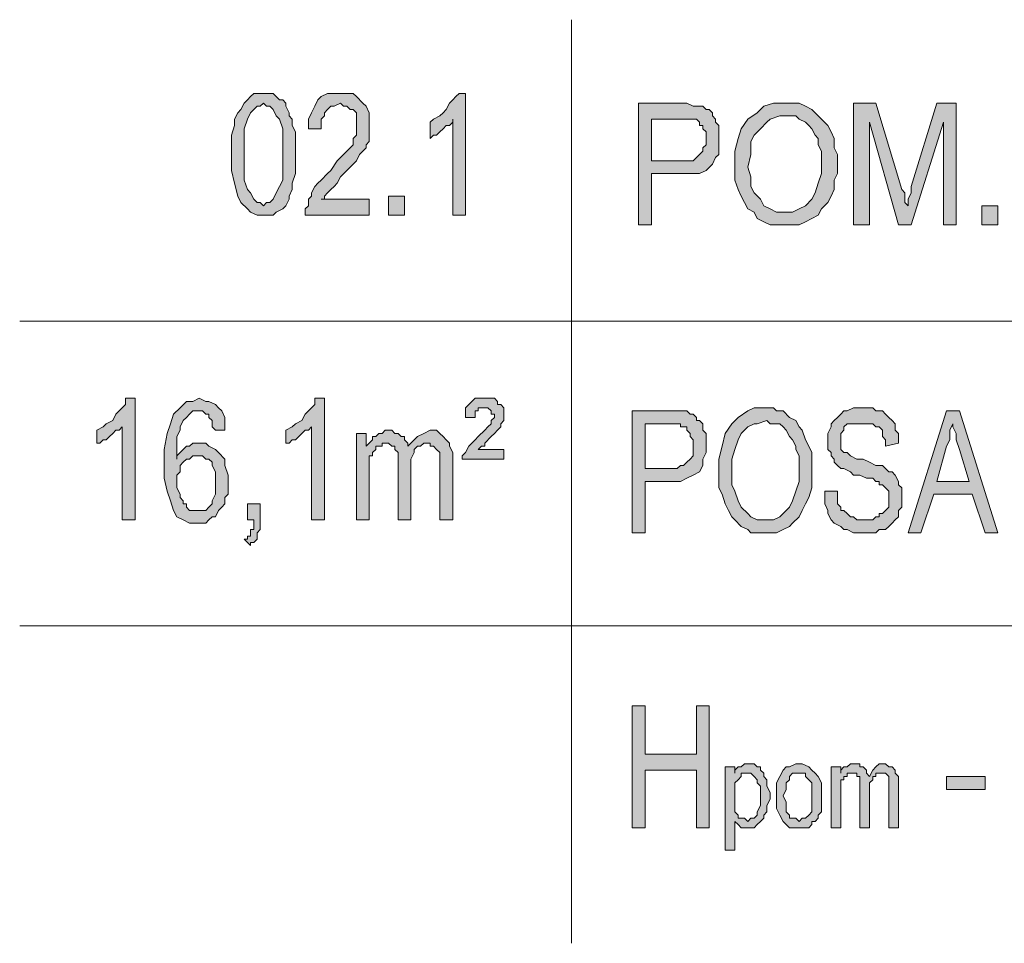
# Model space of a CAD drawing. Header units: millimetres. Extents: x 402 to 79005, y -7782 to 89952.
# Tile 420 of 423: x 25972 to 26161, y 46018 to 46196. Entities that reach past the tile are written whole.
import ezdxf

# ---------------------------------------------------------------- set-up
doc = ezdxf.new("R2010")
doc.units = ezdxf.units.MM
doc.header["$LTSCALE"] = 10
doc.layers.add('0_PIWNICA', color=253, linetype='Continuous', lineweight=0)

msp = doc.modelspace()

# ---------------------------------------------------------------- hatches: boundary and pattern name
at = {"layer": '0_PIWNICA'}
h = msp.add_hatch(color=253, dxfattribs=at)
h.paths.add_polyline_path([(26012.48, 46171.62), (26012.48, 46173.48), (26013.1, 46175.33), (26013.1, 46176.56), (26013.72, 46177.79), (26014.33, 46178.41), (26014.95, 46179.65), (26015.57, 46180.26), (26016.18, 46180.88), (26016.8, 46181.5), (26020.5, 46181.5), (26021.12, 46180.88), (26021.74, 46180.26), (26022.36, 46180.26), (26022.97, 46179.65), (26022.97, 46179.03), (26023.59, 46177.79), (26023.59, 46177.18), (26024.21, 46176.56), (26024.21, 46175.33), (26024.82, 46174.09), (26024.82, 46166.07), (26024.21, 46164.22), (26024.21, 46162.99), (26023.59, 46161.75), (26023.59, 46161.13), (26022.97, 46159.9), (26022.36, 46159.28), (26021.12, 46158.67), (26020.5, 46158.05), (26017.42, 46158.05), (26016.18, 46158.67), (26015.57, 46159.28), (26014.33, 46160.52), (26013.72, 46161.75), (26013.1, 46164.22), (26012.48, 46166.69), (26012.48, 46169.77)])
h.paths.add_polyline_path([(26014.95, 46167.31), (26014.95, 46164.84), (26015.57, 46162.99), (26016.18, 46162.37), (26016.8, 46161.13), (26017.42, 46160.52), (26018.04, 46160.52), (26018.65, 46159.9), (26019.27, 46160.52), (26019.89, 46160.52), (26020.5, 46161.13), (26021.12, 46162.37), (26021.74, 46163.6), (26022.36, 46164.84), (26022.36, 46174.71), (26021.74, 46176.56), (26021.12, 46177.18), (26020.5, 46178.41), (26019.89, 46179.03), (26019.27, 46179.03), (26018.65, 46179.65), (26018.04, 46179.03), (26017.42, 46179.03), (26016.8, 46178.41), (26016.18, 46177.79), (26015.57, 46176.56), (26014.95, 46174.71), (26014.95, 46169.77)])
for points in [[(26039.01, 46158.05), (26026.67, 46158.05), (26026.67, 46159.28), (26027.29, 46159.9), (26027.29, 46161.13), (26027.91, 46161.75), (26027.91, 46162.37), (26028.53, 46163.6), (26029.14, 46164.22), (26029.76, 46164.84), (26030.99, 46166.07), (26031.61, 46166.69), (26032.84, 46168.54), (26034.08, 46169.77), (26035.31, 46171.01), (26035.93, 46171.62), (26035.93, 46172.86), (26036.55, 46173.48), (26036.55, 46177.79), (26035.93, 46178.41), (26035.31, 46178.41), (26034.7, 46179.03), (26034.08, 46179.03), (26033.46, 46179.65), (26032.23, 46179.03), (26031.61, 46179.03), (26030.99, 46178.41), (26030.38, 46177.79), (26030.38, 46177.18), (26029.76, 46176.56), (26029.76, 46174.71), (26027.29, 46174.71), (26027.29, 46176.56), (26027.91, 46177.79), (26028.53, 46179.03), (26029.14, 46180.26), (26029.76, 46180.88), (26030.99, 46181.5), (26035.93, 46181.5), (26036.55, 46180.88), (26037.78, 46179.65), (26038.4, 46179.03), (26039.01, 46177.79), (26039.01, 46172.24), (26038.4, 46171.62), (26038.4, 46171.01), (26037.78, 46170.39), (26037.16, 46169.77), (26036.55, 46168.54), (26035.93, 46167.92), (26034.7, 46166.69), (26033.46, 46165.45), (26032.84, 46164.22), (26032.23, 46163.6), (26031.61, 46162.99), (26030.99, 46162.37), (26030.38, 46161.75), (26030.38, 46161.13), (26029.76, 46161.13), (26039.01, 46161.13)], [(26055.06, 46158.05), (26055.06, 46176.56), (26055.06, 46175.94), (26054.44, 46175.33), (26053.82, 46175.33), (26053.21, 46174.71), (26052.59, 46174.09), (26051.97, 46173.48), (26051.36, 46173.48), (26050.74, 46172.86), (26050.74, 46175.94), (26051.36, 46176.56), (26052.59, 46177.18), (26053.21, 46177.79), (26053.82, 46178.41), (26054.44, 46179.65), (26055.06, 46180.26), (26055.67, 46180.88), (26056.29, 46181.5), (26057.53, 46181.5), (26057.53, 46158.05)], [(26132.18, 46179.65), (26136.5, 46179.65), (26141.44, 46162.99), (26142.06, 46162.37), (26142.06, 46160.52), (26142.67, 46159.9), (26142.67, 46161.13), (26143.29, 46162.37), (26143.29, 46163.6), (26148.23, 46179.65), (26151.93, 46179.65), (26151.93, 46156.2), (26149.46, 46156.2), (26149.46, 46175.94), (26143.29, 46156.2), (26140.82, 46156.2), (26135.27, 46175.94), (26135.27, 46156.2), (26132.18, 46156.2)], [(26045.8, 46158.05), (26045.8, 46161.75), (26042.72, 46161.75), (26042.72, 46158.05)], [(26159.95, 46156.2), (26159.95, 46159.9), (26156.87, 46159.9), (26156.87, 46156.2)], [(25991.5, 46099.43), (25991.5, 46117.33), (25990.89, 46116.71), (25990.27, 46116.71), (25989.65, 46116.09), (25989.04, 46115.48), (25988.42, 46114.86), (25987.8, 46114.86), (25987.18, 46114.24), (25986.57, 46114.24), (25986.57, 46116.71), (25987.8, 46117.33), (25988.42, 46117.94), (25989.65, 46118.56), (25990.27, 46119.79), (25990.89, 46120.41), (25991.5, 46121.03), (25992.12, 46121.65), (25992.12, 46122.88), (25993.97, 46122.88), (25993.97, 46099.43)], [(26027.91, 46099.43), (26027.91, 46117.33), (26027.29, 46116.71), (26026.67, 46116.71), (26026.06, 46116.09), (26025.44, 46115.48), (26024.82, 46114.86), (26024.21, 46114.86), (26023.59, 46114.24), (26022.97, 46114.24), (26022.97, 46116.71), (26024.21, 46117.33), (26024.82, 46117.94), (26026.06, 46118.56), (26026.67, 46119.79), (26027.29, 46120.41), (26027.91, 46121.03), (26028.53, 46121.65), (26028.53, 46122.88), (26030.38, 46122.88), (26030.38, 46099.43)], [(26056.91, 46111.16), (26056.91, 46111.77), (26057.53, 46112.39), (26058.14, 46113.62), (26058.76, 46114.24), (26059.38, 46114.86), (26059.99, 46115.48), (26061.23, 46116.71), (26061.84, 46117.33), (26062.46, 46117.94), (26062.46, 46118.56), (26063.08, 46119.18), (26063.08, 46119.79), (26062.46, 46119.79), (26062.46, 46120.41), (26061.84, 46121.03), (26059.99, 46121.03), (26059.99, 46120.41), (26059.38, 46120.41), (26059.38, 46119.79), (26059.38, 46119.18), (26057.53, 46119.18), (26057.53, 46121.03), (26058.14, 46121.65), (26058.76, 46122.26), (26059.38, 46122.88), (26063.08, 46122.88), (26063.7, 46122.26), (26063.7, 46121.65), (26064.31, 46121.65), (26064.93, 46121.03), (26064.93, 46118.56), (26064.31, 46117.94), (26064.31, 46117.33), (26063.7, 46116.71), (26063.08, 46116.09), (26062.46, 46115.48), (26061.23, 46114.24), (26061.23, 46113.62), (26060.61, 46113.62), (26059.99, 46113.01), (26064.93, 46113.01), (26064.93, 46111.16)], [(26129.1, 46104.99), (26129.1, 46102.52), (26129.72, 46101.9), (26129.72, 46101.28), (26130.33, 46101.28), (26130.95, 46100.67), (26131.57, 46100.05), (26132.18, 46100.05), (26132.8, 46099.43), (26135.89, 46099.43), (26136.5, 46100.05), (26137.12, 46100.05), (26137.12, 46100.67), (26137.74, 46100.67), (26138.36, 46101.28), (26138.97, 46101.9), (26138.97, 46103.75), (26138.97, 46104.99), (26138.36, 46105.6), (26137.74, 46106.22), (26137.12, 46106.22), (26137.12, 46106.84), (26136.5, 46106.84), (26135.89, 46107.45), (26134.65, 46107.45), (26133.42, 46108.07), (26132.18, 46108.07), (26131.57, 46108.69), (26130.33, 46109.31), (26129.72, 46109.31), (26129.1, 46109.92), (26128.48, 46110.54), (26128.48, 46111.16), (26127.87, 46111.77), (26127.87, 46112.39), (26127.25, 46113.01), (26127.25, 46116.09), (26127.87, 46117.33), (26127.87, 46117.94), (26128.48, 46118.56), (26129.1, 46119.18), (26129.72, 46119.79), (26130.33, 46120.41), (26130.95, 46120.41), (26132.18, 46121.03), (26135.89, 46121.03), (26136.5, 46120.41), (26137.74, 46120.41), (26138.36, 46119.79), (26138.97, 46119.18), (26139.59, 46118.56), (26140.21, 46117.94), (26140.21, 46116.71), (26140.82, 46116.09), (26140.82, 46114.24), (26138.36, 46113.62), (26138.36, 46114.86), (26137.74, 46115.48), (26137.74, 46116.71), (26137.12, 46117.33), (26136.5, 46117.33), (26135.89, 46117.94), (26130.95, 46117.94), (26130.33, 46117.33), (26130.33, 46116.71), (26129.72, 46116.09), (26129.72, 46113.01), (26130.33, 46112.39), (26130.95, 46112.39), (26131.57, 46111.77), (26132.8, 46111.16), (26134.04, 46111.16), (26135.27, 46110.54), (26136.5, 46109.92), (26137.74, 46109.92), (26138.36, 46109.31), (26138.97, 46108.69), (26139.59, 46108.69), (26140.21, 46108.07), (26140.82, 46106.84), (26140.82, 46106.22), (26141.44, 46105.6), (26141.44, 46101.9), (26140.82, 46101.28), (26140.82, 46100.05), (26140.21, 46099.43), (26139.59, 46098.82), (26138.97, 46098.2), (26138.36, 46097.58), (26137.12, 46097.58), (26136.5, 46096.96), (26132.18, 46096.96), (26130.95, 46097.58), (26130.33, 46097.58), (26129.72, 46098.2), (26128.48, 46098.82), (26127.87, 46099.43), (26127.25, 46100.67), (26127.25, 46101.28), (26126.63, 46102.52), (26126.63, 46104.99)], [(26036.55, 46116.09), (26038.4, 46116.09), (26038.4, 46113.62), (26039.01, 46114.24), (26039.63, 46114.86), (26039.63, 46115.48), (26040.25, 46115.48), (26040.87, 46116.09), (26041.48, 46116.09), (26042.1, 46116.71), (26043.33, 46116.71), (26043.95, 46116.09), (26044.57, 46116.09), (26045.18, 46115.48), (26045.8, 46115.48), (26045.8, 46114.86), (26046.42, 46114.24), (26046.42, 46113.62), (26047.65, 46114.86), (26048.27, 46115.48), (26049.5, 46116.09), (26050.74, 46116.71), (26051.97, 46116.71), (26052.59, 46116.09), (26053.21, 46115.48), (26053.82, 46114.86), (26054.44, 46114.24), (26054.44, 46113.62), (26055.06, 46112.39), (26055.06, 46099.43), (26052.59, 46099.43), (26052.59, 46112.39), (26051.97, 46113.01), (26051.36, 46113.62), (26050.74, 46113.62), (26050.74, 46114.24), (26049.5, 46114.24), (26048.89, 46113.62), (26048.27, 46113.62), (26047.65, 46113.01), (26047.65, 46112.39), (26047.04, 46111.16), (26047.04, 46099.43), (26044.57, 46099.43), (26044.57, 46112.39), (26043.95, 46113.01), (26043.95, 46113.62), (26043.33, 46113.62), (26042.72, 46114.24), (26041.48, 46114.24), (26041.48, 46113.62), (26040.25, 46113.62), (26040.25, 46113.01), (26039.63, 46112.39), (26039.63, 46111.77), (26039.01, 46111.77), (26039.01, 46099.43), (26036.55, 46099.43)], [(26015.57, 46102.52), (26018.04, 46102.52), (26018.04, 46097.58), (26017.42, 46096.96), (26017.42, 46095.73), (26016.8, 46095.11), (26016.18, 46095.11), (26016.18, 46094.5), (26014.95, 46095.73), (26015.57, 46095.73), (26015.57, 46096.35), (26016.18, 46096.35), (26016.18, 46097.58), (26016.8, 46097.58), (26016.8, 46099.43), (26015.57, 46099.43)], [(26089.61, 46063.65), (26092.08, 46063.65), (26092.08, 46054.39), (26101.95, 46054.39), (26101.95, 46063.65), (26104.42, 46063.65), (26104.42, 46040.2), (26101.95, 46040.2), (26101.95, 46051.31), (26092.08, 46051.31), (26092.08, 46040.2), (26089.61, 46040.2)], [(26127.87, 46051.92), (26129.72, 46051.92), (26129.72, 46050.69), (26129.72, 46051.31), (26130.33, 46051.92), (26130.95, 46051.92), (26131.57, 46052.54), (26133.42, 46052.54), (26133.42, 46051.92), (26134.04, 46051.92), (26134.65, 46051.31), (26134.65, 46050.69), (26135.27, 46050.07), (26135.89, 46051.31), (26136.5, 46051.92), (26137.12, 46052.54), (26138.36, 46052.54), (26138.97, 46051.92), (26139.59, 46051.92), (26140.21, 46051.31), (26140.21, 46050.69), (26140.82, 46050.07), (26140.82, 46040.2), (26138.97, 46040.2), (26138.97, 46049.45), (26138.97, 46050.07), (26138.36, 46050.69), (26136.5, 46050.69), (26136.5, 46050.07), (26135.89, 46050.07), (26135.89, 46049.45), (26135.27, 46048.84), (26135.27, 46040.2), (26133.42, 46040.2), (26133.42, 46049.45), (26133.42, 46050.07), (26132.8, 46050.07), (26132.8, 46050.69), (26130.95, 46050.69), (26130.95, 46050.07), (26130.33, 46050.07), (26130.33, 46049.45), (26129.72, 46049.45), (26129.72, 46040.2), (26127.87, 46040.2)], [(26157.48, 46047.6), (26157.48, 46050.07), (26150.08, 46050.07), (26150.08, 46047.6)]]:
    msp.add_hatch(color=253, dxfattribs=at).paths.add_polyline_path(points)
h = msp.add_hatch(color=253, dxfattribs=at)
h.paths.add_polyline_path([(26090.84, 46179.65), (26100.1, 46179.65), (26101.33, 46179.03), (26103.18, 46179.03), (26103.8, 46178.41), (26104.42, 46178.41), (26105.04, 46177.79), (26105.04, 46177.18), (26105.65, 46176.56), (26105.65, 46175.94), (26106.27, 46175.33), (26106.27, 46169.77), (26105.65, 46169.16), (26105.04, 46167.92), (26103.8, 46166.69), (26102.57, 46166.07), (26093.31, 46166.07), (26093.31, 46156.2), (26090.84, 46156.2)])
h.paths.add_polyline_path([(26098.87, 46168.54), (26101.33, 46168.54), (26101.95, 46169.16), (26102.57, 46169.77), (26103.18, 46170.39), (26103.18, 46171.01), (26103.8, 46171.62), (26103.8, 46174.09), (26103.18, 46174.71), (26103.18, 46175.33), (26102.57, 46175.33), (26102.57, 46175.94), (26101.95, 46176.56), (26093.31, 46176.56), (26093.31, 46168.54)])
h = msp.add_hatch(color=253, dxfattribs=at)
h.paths.add_polyline_path([(26109.36, 46170.39), (26109.97, 46172.86), (26110.59, 46174.71), (26111.82, 46176.56), (26113.67, 46177.79), (26114.91, 46179.03), (26116.76, 46179.65), (26121.7, 46179.65), (26122.93, 46179.03), (26124.16, 46178.41), (26125.4, 46177.18), (26126.01, 46176.56), (26127.25, 46175.33), (26127.87, 46174.09), (26128.48, 46172.86), (26128.48, 46171.01), (26129.1, 46169.77), (26129.1, 46166.07), (26128.48, 46164.84), (26128.48, 46162.99), (26127.87, 46161.75), (26127.25, 46160.52), (26126.01, 46159.28), (26125.4, 46158.05), (26124.16, 46157.43), (26122.93, 46156.82), (26121.7, 46156.2), (26116.14, 46156.2), (26114.91, 46156.82), (26113.67, 46157.43), (26113.06, 46158.67), (26111.82, 46159.28), (26111.21, 46160.52), (26110.59, 46161.75), (26109.97, 46162.99), (26109.36, 46164.84), (26109.36, 46167.92)])
h.paths.add_polyline_path([(26112.44, 46165.45), (26112.44, 46163.6), (26113.06, 46162.37), (26114.29, 46161.13), (26114.91, 46159.9), (26116.14, 46159.28), (26117.38, 46158.67), (26120.46, 46158.67), (26121.7, 46159.28), (26122.93, 46159.9), (26124.16, 46161.13), (26124.78, 46162.37), (26125.4, 46164.22), (26126.01, 46166.07), (26126.01, 46170.39), (26125.4, 46171.62), (26125.4, 46172.86), (26124.78, 46173.48), (26124.16, 46174.71), (26123.55, 46175.33), (26122.93, 46175.94), (26121.7, 46176.56), (26121.08, 46177.18), (26117.99, 46177.18), (26116.14, 46176.56), (26115.53, 46175.94), (26114.29, 46174.71), (26113.06, 46173.48), (26112.44, 46172.24), (26112.44, 46169.77), (26111.82, 46167.31)])
h = msp.add_hatch(color=253, dxfattribs=at)
h.paths.add_polyline_path([(26009.4, 46116.71), (26008.78, 46117.33), (26008.78, 46118.56), (26008.16, 46119.18), (26008.16, 46119.79), (26007.55, 46119.79), (26006.93, 46120.41), (26005.08, 46120.41), (26004.46, 46119.79), (26003.84, 46119.18), (26003.23, 46118.56), (26002.61, 46117.33), (26002.61, 46116.71), (26001.99, 46115.48), (26001.99, 46111.16), (26001.99, 46111.77), (26002.61, 46112.39), (26003.23, 46113.01), (26003.84, 46113.62), (26004.46, 46113.62), (26005.08, 46114.24), (26007.55, 46114.24), (26008.16, 46113.62), (26009.4, 46113.01), (26010.01, 46112.39), (26011.25, 46111.16), (26011.25, 46109.92), (26011.87, 46108.07), (26011.87, 46104.37), (26011.25, 46103.75), (26011.25, 46102.52), (26010.63, 46101.9), (26010.01, 46101.28), (26009.4, 46100.05), (26008.78, 46100.05), (26008.16, 46099.43), (26007.55, 46098.82), (26004.46, 46098.82), (26003.23, 46099.43), (26001.99, 46100.05), (26001.38, 46101.28), (26000.76, 46103.13), (26000.14, 46104.99), (25999.53, 46107.45), (25999.53, 46113.01), (26000.14, 46116.09), (26000.76, 46117.94), (26001.38, 46119.79), (26002.61, 46121.03), (26003.84, 46122.26), (26005.08, 46122.26), (26006.31, 46122.88), (26007.55, 46122.26), (26008.16, 46122.26), (26009.4, 46121.65), (26010.01, 46121.03), (26010.63, 46120.41), (26011.25, 46119.18), (26011.25, 46116.71)])
h.paths.add_polyline_path([(26001.99, 46106.22), (26001.99, 46105.6), (26002.61, 46104.37), (26002.61, 46103.75), (26003.23, 46103.13), (26003.23, 46102.52), (26003.84, 46102.52), (26003.84, 46101.9), (26004.46, 46101.28), (26007.55, 46101.28), (26008.16, 46101.9), (26008.78, 46102.52), (26008.78, 46103.13), (26009.4, 46104.37), (26009.4, 46108.69), (26008.78, 46109.92), (26008.78, 46110.54), (26008.16, 46111.16), (26007.55, 46111.16), (26006.93, 46111.77), (26005.08, 46111.77), (26004.46, 46111.16), (26003.84, 46111.16), (26003.23, 46110.54), (26002.61, 46109.92), (26002.61, 46108.69), (26001.99, 46108.07), (26001.99, 46106.84)])
h = msp.add_hatch(color=253, dxfattribs=at)
h.paths.add_polyline_path([(26089.61, 46120.41), (26100.1, 46120.41), (26100.72, 46119.79), (26101.33, 46119.79), (26101.95, 46119.18), (26101.95, 46118.56), (26102.57, 46118.56), (26103.18, 46117.94), (26103.18, 46116.71), (26103.8, 46116.09), (26103.8, 46112.39), (26103.18, 46111.16), (26103.18, 46109.92), (26102.57, 46108.69), (26101.33, 46108.07), (26100.1, 46107.45), (26098.87, 46106.84), (26092.08, 46106.84), (26092.08, 46096.96), (26089.61, 46096.96)])
h.paths.add_polyline_path([(26097.01, 46109.31), (26098.25, 46109.31), (26098.87, 46109.92), (26099.48, 46109.92), (26100.1, 46110.54), (26100.72, 46111.16), (26101.33, 46111.77), (26101.33, 46114.86), (26100.72, 46115.48), (26100.72, 46116.09), (26100.1, 46116.71), (26100.1, 46117.33), (26098.87, 46117.33), (26098.87, 46117.94), (26092.08, 46117.94), (26092.08, 46109.31)])
h = msp.add_hatch(color=253, dxfattribs=at)
h.paths.add_polyline_path([(26106.27, 46111.16), (26106.89, 46113.62), (26107.5, 46116.09), (26108.74, 46117.94), (26109.97, 46119.18), (26111.82, 46120.41), (26113.06, 46121.03), (26116.76, 46121.03), (26117.38, 46120.41), (26118.61, 46120.41), (26119.84, 46119.18), (26121.08, 46118.56), (26121.7, 46117.33), (26122.31, 46116.71), (26122.93, 46114.86), (26123.55, 46113.62), (26124.16, 46112.39), (26124.16, 46105.6), (26123.55, 46103.75), (26122.93, 46102.52), (26122.31, 46101.28), (26121.7, 46100.05), (26120.46, 46098.82), (26119.84, 46098.2), (26118.61, 46097.58), (26117.38, 46096.96), (26112.44, 46096.96), (26111.82, 46097.58), (26110.59, 46098.2), (26109.36, 46099.43), (26108.74, 46100.05), (26108.12, 46101.28), (26107.5, 46102.52), (26106.89, 46104.37), (26106.27, 46105.6), (26106.27, 46108.69)])
h.paths.add_polyline_path([(26108.74, 46106.22), (26109.36, 46104.99), (26109.97, 46103.13), (26110.59, 46101.9), (26111.82, 46100.67), (26112.44, 46100.05), (26113.67, 46099.43), (26116.76, 46099.43), (26117.99, 46100.05), (26118.61, 46100.67), (26119.84, 46101.9), (26120.46, 46103.13), (26121.08, 46104.99), (26121.7, 46106.84), (26121.7, 46111.77), (26121.08, 46113.01), (26121.08, 46113.62), (26120.46, 46114.86), (26119.84, 46115.48), (26119.23, 46116.71), (26118.61, 46117.33), (26117.99, 46117.94), (26116.14, 46117.94), (26115.53, 46118.56), (26113.67, 46117.94), (26113.06, 46117.94), (26111.82, 46117.33), (26110.59, 46116.09), (26109.97, 46114.86), (26109.36, 46113.01), (26108.74, 46111.16), (26108.74, 46108.69)])
h = msp.add_hatch(color=253, dxfattribs=at)
h.paths.add_polyline_path([(26150.08, 46120.41), (26152.55, 46120.41), (26159.95, 46096.96), (26157.48, 46096.96), (26155.01, 46104.37), (26147.61, 46104.37), (26145.14, 46096.96), (26142.67, 46096.96)])
h.paths.add_polyline_path([(26154.4, 46106.84), (26152.55, 46113.01), (26151.93, 46114.86), (26151.93, 46116.09), (26151.31, 46117.33), (26151.31, 46117.94), (26150.7, 46116.71), (26150.7, 46114.86), (26150.08, 46113.62), (26148.23, 46106.84)])
h = msp.add_hatch(color=253, dxfattribs=at)
h.paths.add_polyline_path([(26107.5, 46051.92), (26109.36, 46051.92), (26109.36, 46050.69), (26109.36, 46051.31), (26109.97, 46051.92), (26110.59, 46051.92), (26111.21, 46052.54), (26113.06, 46052.54), (26113.67, 46051.92), (26114.29, 46051.92), (26114.29, 46051.31), (26114.91, 46050.69), (26114.91, 46050.07), (26115.53, 46049.45), (26115.53, 46048.22), (26116.14, 46046.99), (26116.14, 46045.75), (26115.53, 46044.52), (26115.53, 46043.28), (26114.91, 46042.67), (26114.91, 46042.05), (26114.29, 46041.43), (26113.67, 46040.82), (26113.06, 46040.2), (26110.59, 46040.2), (26109.97, 46040.82), (26109.36, 46041.43), (26109.36, 46035.88), (26107.5, 46035.88)])
h.paths.add_polyline_path([(26109.36, 46045.13), (26109.36, 46043.28), (26109.97, 46042.67), (26109.97, 46042.05), (26111.21, 46042.05), (26111.82, 46041.43), (26112.44, 46042.05), (26113.06, 46042.05), (26113.67, 46042.67), (26113.67, 46043.28), (26114.29, 46044.52), (26114.29, 46048.22), (26113.67, 46048.84), (26113.67, 46049.45), (26113.06, 46050.07), (26112.44, 46050.69), (26110.59, 46050.69), (26110.59, 46050.07), (26109.97, 46049.45), (26109.36, 46048.84), (26109.36, 46046.37)])
h = msp.add_hatch(color=253, dxfattribs=at)
h.paths.add_polyline_path([(26117.38, 46047.6), (26117.38, 46048.84), (26117.99, 46050.07), (26118.61, 46051.31), (26119.23, 46051.92), (26119.84, 46051.92), (26121.08, 46052.54), (26122.31, 46052.54), (26123.55, 46051.92), (26124.16, 46051.31), (26124.78, 46050.69), (26125.4, 46050.07), (26126.01, 46048.84), (26126.01, 46043.28), (26125.4, 46042.67), (26125.4, 46042.05), (26124.78, 46041.43), (26124.16, 46041.43), (26124.16, 46040.82), (26123.55, 46040.2), (26119.84, 46040.2), (26119.23, 46040.82), (26118.61, 46041.43), (26117.99, 46042.67), (26117.38, 46043.9), (26117.38, 46046.37)])
h.paths.add_polyline_path([(26119.23, 46045.13), (26119.23, 46043.28), (26119.84, 46042.67), (26119.84, 46042.05), (26121.08, 46042.05), (26121.7, 46041.43), (26122.31, 46042.05), (26122.93, 46042.05), (26123.55, 46042.67), (26124.16, 46043.28), (26124.16, 46048.84), (26123.55, 46049.45), (26122.93, 46050.07), (26122.93, 46050.69), (26120.46, 46050.69), (26119.84, 46050.07), (26119.84, 46049.45), (26119.23, 46048.84), (26119.23, 46047.6), (26118.61, 46046.37)])

# ---------------------------------------------------------------- linework, layer by layer
at = {"layer": '0_PIWNICA', "color": 253, "linetype": 'Continuous', "lineweight": 5}
for p, q in [((26077.89, 46195.69), (26077.89, 46017.99)), ((25971.76, 46137.69), (26556.7, 46137.69)), ((25971.76, 46079.07), (26265.46, 46079.07))]:
    msp.add_line(p, q, dxfattribs=at)
for points in [[(26012.48, 46171.62), (26012.48, 46173.48), (26013.1, 46175.33), (26013.1, 46176.56), (26013.72, 46177.79), (26014.33, 46178.41), (26014.95, 46179.65), (26015.57, 46180.26), (26016.18, 46180.88), (26016.8, 46181.5), (26020.5, 46181.5), (26021.12, 46180.88), (26021.74, 46180.26), (26022.36, 46180.26), (26022.97, 46179.65), (26022.97, 46179.03), (26023.59, 46177.79), (26023.59, 46177.18), (26024.21, 46176.56), (26024.21, 46175.33), (26024.82, 46174.09), (26024.82, 46166.07), (26024.21, 46164.22), (26024.21, 46162.99), (26023.59, 46161.75), (26023.59, 46161.13), (26022.97, 46159.9), (26022.36, 46159.28), (26021.12, 46158.67), (26020.5, 46158.05), (26017.42, 46158.05), (26016.18, 46158.67), (26015.57, 46159.28), (26014.33, 46160.52), (26013.72, 46161.75), (26013.1, 46164.22), (26012.48, 46166.69), (26012.48, 46169.77), (26012.48, 46169.77)], [(26039.01, 46158.05), (26026.67, 46158.05), (26026.67, 46159.28), (26027.29, 46159.9), (26027.29, 46161.13), (26027.91, 46161.75), (26027.91, 46162.37), (26028.53, 46163.6), (26029.14, 46164.22), (26029.76, 46164.84), (26030.99, 46166.07), (26031.61, 46166.69), (26032.84, 46168.54), (26034.08, 46169.77), (26035.31, 46171.01), (26035.93, 46171.62), (26035.93, 46172.86), (26036.55, 46173.48), (26036.55, 46177.79), (26035.93, 46178.41), (26035.31, 46178.41), (26034.7, 46179.03), (26034.08, 46179.03), (26033.46, 46179.65), (26032.23, 46179.03), (26031.61, 46179.03), (26030.99, 46178.41), (26030.38, 46177.79), (26030.38, 46177.18), (26029.76, 46176.56), (26029.76, 46174.71), (26027.29, 46174.71), (26027.29, 46176.56), (26027.91, 46177.79), (26028.53, 46179.03), (26029.14, 46180.26), (26029.76, 46180.88), (26030.99, 46181.5), (26035.93, 46181.5), (26036.55, 46180.88), (26037.78, 46179.65), (26038.4, 46179.03), (26039.01, 46177.79), (26039.01, 46172.24), (26038.4, 46171.62), (26038.4, 46171.01), (26037.78, 46170.39), (26037.16, 46169.77), (26036.55, 46168.54), (26035.93, 46167.92), (26034.7, 46166.69), (26033.46, 46165.45), (26032.84, 46164.22), (26032.23, 46163.6), (26031.61, 46162.99), (26030.99, 46162.37), (26030.99, 46162.37), (26030.38, 46161.75), (26030.38, 46161.13), (26029.76, 46161.13), (26039.01, 46161.13)], [(26055.06, 46158.05), (26055.06, 46176.56), (26055.06, 46175.94), (26054.44, 46175.33), (26053.82, 46175.33), (26053.21, 46174.71), (26052.59, 46174.09), (26051.97, 46173.48), (26051.36, 46173.48), (26050.74, 46172.86), (26050.74, 46175.94), (26051.36, 46176.56), (26052.59, 46177.18), (26053.21, 46177.79), (26053.82, 46178.41), (26054.44, 46179.65), (26055.06, 46180.26), (26055.67, 46180.88), (26056.29, 46181.5), (26057.53, 46181.5), (26057.53, 46158.05)], [(26014.95, 46167.31), (26014.95, 46164.84), (26015.57, 46162.99), (26016.18, 46162.37), (26016.8, 46161.13), (26017.42, 46160.52), (26018.04, 46160.52), (26018.65, 46159.9), (26019.27, 46160.52), (26019.89, 46160.52), (26020.5, 46161.13), (26021.12, 46162.37), (26021.74, 46163.6), (26022.36, 46164.84), (26022.36, 46174.71), (26021.74, 46176.56), (26021.12, 46177.18), (26020.5, 46178.41), (26019.89, 46179.03), (26019.27, 46179.03), (26018.65, 46179.65), (26018.04, 46179.03), (26017.42, 46179.03), (26016.8, 46178.41), (26016.18, 46177.79), (26015.57, 46176.56), (26014.95, 46174.71), (26014.95, 46169.77), (26014.95, 46169.77)], [(26090.84, 46179.65), (26100.1, 46179.65), (26101.33, 46179.03), (26103.18, 46179.03), (26103.8, 46178.41), (26104.42, 46178.41), (26105.04, 46177.79), (26105.04, 46177.18), (26105.65, 46176.56), (26105.65, 46175.94), (26106.27, 46175.33), (26106.27, 46169.77), (26105.65, 46169.16), (26105.04, 46167.92), (26103.8, 46166.69), (26102.57, 46166.07), (26093.31, 46166.07), (26093.31, 46156.2), (26090.84, 46156.2)], [(26109.36, 46170.39), (26109.97, 46172.86), (26110.59, 46174.71), (26111.82, 46176.56), (26113.67, 46177.79), (26114.91, 46179.03), (26116.76, 46179.65), (26121.7, 46179.65), (26122.93, 46179.03), (26124.16, 46178.41), (26125.4, 46177.18), (26126.01, 46176.56), (26127.25, 46175.33), (26127.87, 46174.09), (26128.48, 46172.86), (26128.48, 46171.01), (26129.1, 46169.77), (26129.1, 46166.07), (26128.48, 46164.84), (26128.48, 46162.99), (26127.87, 46161.75), (26127.25, 46160.52), (26126.01, 46159.28), (26125.4, 46158.05), (26124.16, 46157.43), (26122.93, 46156.82), (26121.7, 46156.2), (26116.14, 46156.2), (26114.91, 46156.82), (26113.67, 46157.43), (26113.06, 46158.67), (26111.82, 46159.28), (26111.21, 46160.52), (26110.59, 46161.75), (26109.97, 46162.99), (26109.36, 46164.84), (26109.36, 46167.92), (26109.36, 46167.92)], [(26132.18, 46179.65), (26136.5, 46179.65), (26141.44, 46162.99), (26142.06, 46162.37), (26142.06, 46160.52), (26142.67, 46159.9), (26142.67, 46161.13), (26143.29, 46162.37), (26143.29, 46163.6), (26148.23, 46179.65), (26151.93, 46179.65), (26151.93, 46156.2), (26149.46, 46156.2), (26149.46, 46175.94), (26143.29, 46156.2), (26140.82, 46156.2), (26135.27, 46175.94), (26135.27, 46156.2), (26132.18, 46156.2)], [(26098.87, 46168.54), (26101.33, 46168.54), (26101.95, 46169.16), (26102.57, 46169.77), (26103.18, 46170.39), (26103.18, 46171.01), (26103.8, 46171.62), (26103.8, 46174.09), (26103.18, 46174.71), (26103.18, 46175.33), (26102.57, 46175.33), (26102.57, 46175.94), (26101.95, 46176.56), (26093.31, 46176.56), (26093.31, 46168.54)], [(26112.44, 46165.45), (26112.44, 46163.6), (26113.06, 46162.37), (26114.29, 46161.13), (26114.91, 46159.9), (26116.14, 46159.28), (26117.38, 46158.67), (26120.46, 46158.67), (26121.7, 46159.28), (26122.93, 46159.9), (26124.16, 46161.13), (26124.78, 46162.37), (26125.4, 46164.22), (26126.01, 46166.07), (26126.01, 46170.39), (26125.4, 46171.62), (26125.4, 46172.86), (26124.78, 46173.48), (26124.16, 46174.71), (26123.55, 46175.33), (26122.93, 46175.94), (26121.7, 46176.56), (26121.08, 46177.18), (26117.99, 46177.18), (26116.14, 46176.56), (26115.53, 46175.94), (26114.29, 46174.71), (26113.06, 46173.48), (26112.44, 46172.24), (26112.44, 46169.77), (26111.82, 46167.31), (26111.82, 46167.31)], [(26045.8, 46158.05), (26045.8, 46161.75), (26042.72, 46161.75), (26042.72, 46158.05)], [(26159.95, 46156.2), (26159.95, 46159.9), (26156.87, 46159.9), (26156.87, 46156.2)], [(25991.5, 46099.43), (25991.5, 46117.33), (25990.89, 46116.71), (25990.27, 46116.71), (25989.65, 46116.09), (25989.04, 46115.48), (25988.42, 46114.86), (25987.8, 46114.86), (25987.18, 46114.24), (25986.57, 46114.24), (25986.57, 46116.71), (25987.8, 46117.33), (25988.42, 46117.94), (25989.65, 46118.56), (25990.27, 46119.79), (25990.89, 46120.41), (25991.5, 46121.03), (25992.12, 46121.65), (25992.12, 46122.88), (25993.97, 46122.88), (25993.97, 46099.43)], [(26009.4, 46116.71), (26008.78, 46117.33), (26008.78, 46118.56), (26008.16, 46119.18), (26008.16, 46119.79), (26007.55, 46119.79), (26006.93, 46120.41), (26005.08, 46120.41), (26004.46, 46119.79), (26004.46, 46119.79), (26003.84, 46119.18), (26003.23, 46118.56), (26002.61, 46117.33), (26002.61, 46116.71), (26001.99, 46115.48), (26001.99, 46111.16), (26001.99, 46111.77), (26002.61, 46112.39), (26003.23, 46113.01), (26003.84, 46113.62), (26004.46, 46113.62), (26005.08, 46114.24), (26007.55, 46114.24), (26008.16, 46113.62), (26009.4, 46113.01), (26010.01, 46112.39), (26011.25, 46111.16), (26011.25, 46109.92), (26011.87, 46108.07), (26011.87, 46104.37), (26011.25, 46103.75), (26011.25, 46102.52), (26010.63, 46101.9), (26010.01, 46101.28), (26009.4, 46100.05), (26008.78, 46100.05), (26008.16, 46099.43), (26007.55, 46098.82), (26004.46, 46098.82), (26003.23, 46099.43), (26001.99, 46100.05), (26001.38, 46101.28), (26000.76, 46103.13), (26000.14, 46104.99), (25999.53, 46107.45), (25999.53, 46113.01), (26000.14, 46116.09), (26000.76, 46117.94), (26001.38, 46119.79), (26002.61, 46121.03), (26003.84, 46122.26), (26005.08, 46122.26), (26006.31, 46122.88), (26007.55, 46122.26), (26008.16, 46122.26), (26009.4, 46121.65), (26010.01, 46121.03), (26010.63, 46120.41), (26011.25, 46119.18), (26011.25, 46116.71), (26011.25, 46116.71)], [(26027.91, 46099.43), (26027.91, 46117.33), (26027.29, 46116.71), (26026.67, 46116.71), (26026.06, 46116.09), (26025.44, 46115.48), (26024.82, 46114.86), (26024.21, 46114.86), (26023.59, 46114.24), (26022.97, 46114.24), (26022.97, 46116.71), (26024.21, 46117.33), (26024.82, 46117.94), (26026.06, 46118.56), (26026.67, 46119.79), (26027.29, 46120.41), (26027.91, 46121.03), (26028.53, 46121.65), (26028.53, 46122.88), (26030.38, 46122.88), (26030.38, 46099.43)], [(26056.91, 46111.16), (26056.91, 46111.77), (26057.53, 46112.39), (26057.53, 46112.39), (26058.14, 46113.62), (26058.76, 46114.24), (26059.38, 46114.86), (26059.99, 46115.48), (26061.23, 46116.71), (26061.84, 46117.33), (26061.84, 46117.33), (26062.46, 46117.94), (26062.46, 46118.56), (26063.08, 46119.18), (26063.08, 46119.79), (26062.46, 46119.79), (26062.46, 46120.41), (26062.46, 46120.41), (26061.84, 46121.03), (26059.99, 46121.03), (26059.99, 46120.41), (26059.38, 46120.41), (26059.38, 46119.79), (26059.38, 46119.18), (26057.53, 46119.18), (26057.53, 46121.03), (26058.14, 46121.65), (26058.76, 46122.26), (26058.76, 46122.26), (26059.38, 46122.88), (26063.08, 46122.88), (26063.7, 46122.26), (26063.7, 46121.65), (26064.31, 46121.65), (26064.93, 46121.03), (26064.93, 46118.56), (26064.31, 46117.94), (26064.31, 46117.33), (26063.7, 46116.71), (26063.08, 46116.09), (26062.46, 46115.48), (26061.23, 46114.24), (26061.23, 46113.62), (26060.61, 46113.62), (26059.99, 46113.01), (26064.93, 46113.01), (26064.93, 46111.16)], [(26089.61, 46120.41), (26100.1, 46120.41), (26100.72, 46119.79), (26101.33, 46119.79), (26101.95, 46119.18), (26101.95, 46118.56), (26102.57, 46118.56), (26103.18, 46117.94), (26103.18, 46116.71), (26103.8, 46116.09), (26103.8, 46112.39), (26103.18, 46111.16), (26103.18, 46109.92), (26102.57, 46108.69), (26101.33, 46108.07), (26100.1, 46107.45), (26098.87, 46106.84), (26092.08, 46106.84), (26092.08, 46096.96), (26089.61, 46096.96)], [(26106.27, 46111.16), (26106.89, 46113.62), (26107.5, 46116.09), (26108.74, 46117.94), (26109.97, 46119.18), (26111.82, 46120.41), (26113.06, 46121.03), (26116.76, 46121.03), (26117.38, 46120.41), (26118.61, 46120.41), (26119.84, 46119.18), (26121.08, 46118.56), (26121.7, 46117.33), (26122.31, 46116.71), (26122.93, 46114.86), (26123.55, 46113.62), (26124.16, 46112.39), (26124.16, 46105.6), (26123.55, 46103.75), (26122.93, 46102.52), (26122.31, 46101.28), (26121.7, 46100.05), (26120.46, 46098.82), (26119.84, 46098.2), (26118.61, 46097.58), (26117.38, 46096.96), (26112.44, 46096.96), (26111.82, 46097.58), (26110.59, 46098.2), (26109.36, 46099.43), (26108.74, 46100.05), (26108.12, 46101.28), (26107.5, 46102.52), (26106.89, 46104.37), (26106.27, 46105.6), (26106.27, 46108.69), (26106.27, 46108.69)], [(26129.1, 46104.99), (26129.1, 46102.52), (26129.72, 46101.9), (26129.72, 46101.28), (26130.33, 46101.28), (26130.95, 46100.67), (26131.57, 46100.05), (26132.18, 46100.05), (26132.8, 46099.43), (26135.89, 46099.43), (26136.5, 46100.05), (26137.12, 46100.05), (26137.12, 46100.67), (26137.74, 46100.67), (26138.36, 46101.28), (26138.36, 46101.28), (26138.97, 46101.9), (26138.97, 46103.75), (26138.97, 46104.99), (26138.36, 46105.6), (26138.36, 46105.6), (26137.74, 46106.22), (26137.12, 46106.22), (26137.12, 46106.84), (26136.5, 46106.84), (26135.89, 46107.45), (26134.65, 46107.45), (26133.42, 46108.07), (26132.18, 46108.07), (26131.57, 46108.69), (26130.33, 46109.31), (26129.72, 46109.31), (26129.1, 46109.92), (26128.48, 46110.54), (26128.48, 46111.16), (26127.87, 46111.77), (26127.87, 46112.39), (26127.25, 46113.01), (26127.25, 46116.09), (26127.87, 46117.33), (26127.87, 46117.94), (26128.48, 46118.56), (26129.1, 46119.18), (26129.72, 46119.79), (26130.33, 46120.41), (26130.95, 46120.41), (26132.18, 46121.03), (26135.89, 46121.03), (26136.5, 46120.41), (26137.74, 46120.41), (26138.36, 46119.79), (26138.97, 46119.18), (26139.59, 46118.56), (26140.21, 46117.94), (26140.21, 46116.71), (26140.82, 46116.09), (26140.82, 46114.24), (26138.36, 46113.62), (26138.36, 46114.86), (26137.74, 46115.48), (26137.74, 46116.71), (26137.12, 46117.33), (26136.5, 46117.33), (26135.89, 46117.94), (26130.95, 46117.94), (26130.33, 46117.33), (26130.33, 46116.71), (26129.72, 46116.09), (26129.72, 46113.01), (26130.33, 46112.39), (26130.95, 46112.39), (26131.57, 46111.77), (26132.8, 46111.16), (26134.04, 46111.16), (26135.27, 46110.54), (26136.5, 46109.92), (26137.74, 46109.92), (26138.36, 46109.31), (26138.97, 46108.69), (26139.59, 46108.69), (26140.21, 46108.07), (26140.82, 46106.84), (26140.82, 46106.22), (26141.44, 46105.6), (26141.44, 46101.9), (26140.82, 46101.28), (26140.82, 46100.05), (26140.21, 46099.43), (26139.59, 46098.82), (26138.97, 46098.2), (26138.36, 46097.58), (26137.12, 46097.58), (26136.5, 46096.96), (26132.18, 46096.96), (26130.95, 46097.58), (26130.33, 46097.58), (26129.72, 46098.2), (26128.48, 46098.82), (26127.87, 46099.43), (26127.25, 46100.67), (26127.25, 46101.28), (26126.63, 46102.52), (26126.63, 46104.99), (26126.63, 46104.99)], [(26150.08, 46120.41), (26152.55, 46120.41), (26159.95, 46096.96), (26157.48, 46096.96), (26155.01, 46104.37), (26147.61, 46104.37), (26145.14, 46096.96), (26142.67, 46096.96)], [(26097.01, 46109.31), (26098.25, 46109.31), (26098.87, 46109.92), (26099.48, 46109.92), (26100.1, 46110.54), (26100.72, 46111.16), (26101.33, 46111.77), (26101.33, 46114.86), (26100.72, 46115.48), (26100.72, 46116.09), (26100.1, 46116.71), (26100.1, 46117.33), (26098.87, 46117.33), (26098.87, 46117.94), (26092.08, 46117.94), (26092.08, 46109.31)], [(26108.74, 46106.22), (26109.36, 46104.99), (26109.97, 46103.13), (26110.59, 46101.9), (26111.82, 46100.67), (26112.44, 46100.05), (26113.67, 46099.43), (26116.76, 46099.43), (26117.99, 46100.05), (26118.61, 46100.67), (26119.84, 46101.9), (26120.46, 46103.13), (26121.08, 46104.99), (26121.7, 46106.84), (26121.7, 46111.77), (26121.08, 46113.01), (26121.08, 46113.62), (26120.46, 46114.86), (26119.84, 46115.48), (26119.23, 46116.71), (26118.61, 46117.33), (26117.99, 46117.94), (26116.14, 46117.94), (26115.53, 46118.56), (26113.67, 46117.94), (26113.06, 46117.94), (26111.82, 46117.33), (26110.59, 46116.09), (26109.97, 46114.86), (26109.36, 46113.01), (26108.74, 46111.16), (26108.74, 46108.69), (26108.74, 46108.69)], [(26154.4, 46106.84), (26152.55, 46113.01), (26151.93, 46114.86), (26151.93, 46116.09), (26151.31, 46117.33), (26151.31, 46117.94), (26150.7, 46116.71), (26150.7, 46114.86), (26150.08, 46113.62), (26148.23, 46106.84)], [(26036.55, 46116.09), (26038.4, 46116.09), (26038.4, 46113.62), (26039.01, 46114.24), (26039.63, 46114.86), (26039.63, 46115.48), (26040.25, 46115.48), (26040.87, 46116.09), (26041.48, 46116.09), (26042.1, 46116.71), (26043.33, 46116.71), (26043.95, 46116.09), (26044.57, 46116.09), (26045.18, 46115.48), (26045.8, 46115.48), (26045.8, 46114.86), (26046.42, 46114.24), (26046.42, 46113.62), (26047.65, 46114.86), (26048.27, 46115.48), (26049.5, 46116.09), (26050.74, 46116.71), (26051.97, 46116.71), (26052.59, 46116.09), (26053.21, 46115.48), (26053.82, 46114.86), (26054.44, 46114.24), (26054.44, 46113.62), (26055.06, 46112.39), (26055.06, 46099.43), (26052.59, 46099.43), (26052.59, 46112.39), (26052.59, 46112.39), (26051.97, 46113.01), (26051.97, 46113.01), (26051.36, 46113.62), (26050.74, 46113.62), (26050.74, 46114.24), (26049.5, 46114.24), (26048.89, 46113.62), (26048.27, 46113.62), (26047.65, 46113.01), (26047.65, 46112.39), (26047.04, 46111.16), (26047.04, 46099.43), (26044.57, 46099.43), (26044.57, 46112.39), (26043.95, 46113.01), (26043.95, 46113.62), (26043.33, 46113.62), (26042.72, 46114.24), (26041.48, 46114.24), (26041.48, 46113.62), (26040.25, 46113.62), (26040.25, 46113.01), (26039.63, 46112.39), (26039.63, 46111.77), (26039.01, 46111.77), (26039.01, 46099.43), (26036.55, 46099.43)], [(26001.99, 46106.22), (26001.99, 46105.6), (26002.61, 46104.37), (26002.61, 46103.75), (26003.23, 46103.13), (26003.23, 46102.52), (26003.84, 46102.52), (26003.84, 46101.9), (26004.46, 46101.28), (26007.55, 46101.28), (26008.16, 46101.9), (26008.78, 46102.52), (26008.78, 46103.13), (26009.4, 46104.37), (26009.4, 46108.69), (26008.78, 46109.92), (26008.78, 46110.54), (26008.16, 46111.16), (26007.55, 46111.16), (26006.93, 46111.77), (26005.08, 46111.77), (26004.46, 46111.16), (26003.84, 46111.16), (26003.23, 46110.54), (26002.61, 46109.92), (26002.61, 46108.69), (26001.99, 46108.07), (26001.99, 46106.84), (26001.99, 46106.84)], [(26015.57, 46102.52), (26018.04, 46102.52), (26018.04, 46097.58), (26017.42, 46096.96), (26017.42, 46095.73), (26016.8, 46095.11), (26016.18, 46095.11), (26016.18, 46094.5), (26014.95, 46095.73), (26015.57, 46095.73), (26015.57, 46096.35), (26016.18, 46096.35), (26016.18, 46097.58), (26016.8, 46097.58), (26016.8, 46099.43), (26015.57, 46099.43)], [(26089.61, 46063.65), (26092.08, 46063.65), (26092.08, 46054.39), (26101.95, 46054.39), (26101.95, 46063.65), (26104.42, 46063.65), (26104.42, 46040.2), (26101.95, 46040.2), (26101.95, 46051.31), (26092.08, 46051.31), (26092.08, 46040.2), (26089.61, 46040.2)], [(26107.5, 46051.92), (26109.36, 46051.92), (26109.36, 46050.69), (26109.36, 46051.31), (26109.36, 46051.31), (26109.97, 46051.92), (26110.59, 46051.92), (26111.21, 46052.54), (26113.06, 46052.54), (26113.67, 46051.92), (26114.29, 46051.92), (26114.29, 46051.31), (26114.91, 46050.69), (26114.91, 46050.07), (26115.53, 46049.45), (26115.53, 46048.22), (26116.14, 46046.99), (26116.14, 46045.75), (26115.53, 46044.52), (26115.53, 46043.28), (26114.91, 46042.67), (26114.91, 46042.05), (26114.29, 46041.43), (26113.67, 46040.82), (26113.06, 46040.2), (26110.59, 46040.2), (26109.97, 46040.82), (26109.97, 46040.82), (26109.36, 46041.43), (26109.36, 46035.88), (26107.5, 46035.88)], [(26117.38, 46047.6), (26117.38, 46048.84), (26117.99, 46050.07), (26118.61, 46051.31), (26119.23, 46051.92), (26119.84, 46051.92), (26121.08, 46052.54), (26122.31, 46052.54), (26123.55, 46051.92), (26124.16, 46051.31), (26124.78, 46050.69), (26125.4, 46050.07), (26126.01, 46048.84), (26126.01, 46043.28), (26125.4, 46042.67), (26125.4, 46042.05), (26124.78, 46041.43), (26124.16, 46041.43), (26124.16, 46040.82), (26123.55, 46040.2), (26119.84, 46040.2), (26119.23, 46040.82), (26118.61, 46041.43), (26117.99, 46042.67), (26117.38, 46043.9), (26117.38, 46046.37), (26117.38, 46046.37)], [(26127.87, 46051.92), (26129.72, 46051.92), (26129.72, 46050.69), (26129.72, 46051.31), (26130.33, 46051.92), (26130.95, 46051.92), (26131.57, 46052.54), (26133.42, 46052.54), (26133.42, 46051.92), (26134.04, 46051.92), (26134.65, 46051.31), (26134.65, 46050.69), (26135.27, 46050.07), (26135.89, 46051.31), (26136.5, 46051.92), (26137.12, 46052.54), (26138.36, 46052.54), (26138.97, 46051.92), (26139.59, 46051.92), (26140.21, 46051.31), (26140.21, 46050.69), (26140.82, 46050.07), (26140.82, 46040.2), (26138.97, 46040.2), (26138.97, 46049.45), (26138.97, 46050.07), (26138.97, 46050.07), (26138.36, 46050.69), (26136.5, 46050.69), (26136.5, 46050.07), (26135.89, 46050.07), (26135.89, 46049.45), (26135.27, 46048.84), (26135.27, 46040.2), (26133.42, 46040.2), (26133.42, 46049.45), (26133.42, 46050.07), (26132.8, 46050.07), (26132.8, 46050.69), (26130.95, 46050.69), (26130.95, 46050.07), (26130.33, 46050.07), (26130.33, 46049.45), (26129.72, 46049.45), (26129.72, 46040.2), (26127.87, 46040.2)], [(26109.36, 46045.13), (26109.36, 46043.28), (26109.97, 46042.67), (26109.97, 46042.05), (26111.21, 46042.05), (26111.82, 46041.43), (26112.44, 46042.05), (26113.06, 46042.05), (26113.67, 46042.67), (26113.67, 46043.28), (26114.29, 46044.52), (26114.29, 46048.22), (26113.67, 46048.84), (26113.67, 46049.45), (26113.06, 46050.07), (26112.44, 46050.69), (26110.59, 46050.69), (26110.59, 46050.07), (26109.97, 46049.45), (26109.36, 46048.84), (26109.36, 46046.37), (26109.36, 46046.37)], [(26119.23, 46045.13), (26119.23, 46043.28), (26119.84, 46042.67), (26119.84, 46042.05), (26121.08, 46042.05), (26121.7, 46041.43), (26122.31, 46042.05), (26122.93, 46042.05), (26123.55, 46042.67), (26124.16, 46043.28), (26124.16, 46048.84), (26123.55, 46049.45), (26122.93, 46050.07), (26122.93, 46050.69), (26120.46, 46050.69), (26119.84, 46050.07), (26119.84, 46049.45), (26119.23, 46048.84), (26119.23, 46047.6), (26118.61, 46046.37), (26118.61, 46046.37)], [(26157.48, 46047.6), (26157.48, 46050.07), (26150.08, 46050.07), (26150.08, 46047.6)]]:
    msp.add_lwpolyline(points, close=True, dxfattribs=at)

doc.saveas('drawing.dxf')
